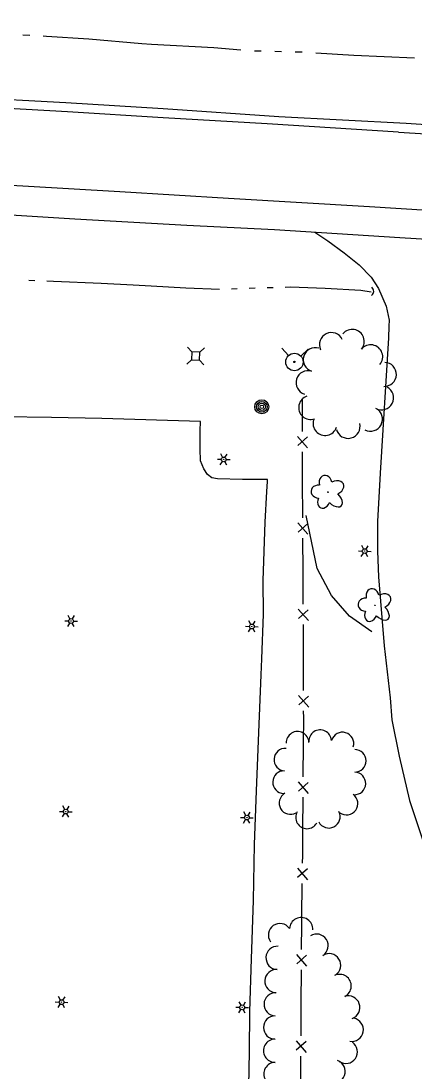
# Model space of a CAD drawing. Extents: x 588843 to 2552415, y 180129 to 269402.
# Drawn here: x 608232.3 to 608356.3, y 183010.5 to 183341.1 of the extents above; entities that cross this region are included whole.
import ezdxf

# ---------------------------------------------------------------- set-up
doc = ezdxf.new("R2010")
doc.units = 0
for name, color, linetype in [('E_DRN', 7, 'Continuous'), ('E_DRN_RipRap', 7, 'Continuous'), ('E_DWY', 7, 'Continuous'), ('E_FEN_P', 7, 'Continuous'), ('E_LAND_TreeLine_P', 7, 'Continuous'), ('E_LAND_Vegetation', 7, 'Continuous'), ('E_LTG', 7, 'Continuous'), ('E_MISCPROP', 7, 'Continuous'), ('E_RDWY', 7, 'Continuous'), ('E_RDWY_Gravel', 7, 'Continuous'), ('E_UTL_AG_Bold', 7, 'Continuous'), ('E_UTL_WHydrant', 7, 'Continuous'), ('E_WTR_P', 7, 'Continuous')]:
    doc.layers.add(name, color=color, linetype=linetype)

# ---------------------------------------------------------------- blocks, each defined once
blk = doc.blocks.new('LPOL_4')
at = {"layer": 'E_LTG'}
for p, q in [((-13.1, 0), (-4.9, 0)), ((-2.5, 4.3), (-6.6, 11.4)), ((2.5, 4.3), (6.6, 11.4)), ((4.9, 0), (13.1, 0)), ((-6.6, -11.4), (-2.5, -4.3)), ((6.6, -11.4), (2.5, -4.3))]:
    blk.add_line(p, q, dxfattribs=at)
for radius in [4.92, 4.92, 4.92, 0.41]:
    blk.add_circle((0, 0), radius, dxfattribs=at)
blk = doc.blocks.new('POLE_3')
at = {"layer": 'E_MISCPROP'}
for radius in [14.6, 11, 7.32, 3.66]:
    blk.add_circle((0, 0), radius, dxfattribs=at)
blk = doc.blocks.new('HYD_3')
at = {"layer": 'E_UTL_WHydrant'}
for p, q in [((-12.6, 12.6), (-27.3, 27.3)), ((12.6, 12.6), (27.3, 27.3))]:
    blk.add_line(p, q, dxfattribs=at)
for radius in [18, 1.38]:
    blk.add_circle((0, 0), radius, dxfattribs=at)
blk = doc.blocks.new('CULV2_4')
at = {"layer": 'E_DRN'}
blk.add_arc((65, 48), 80.7, 216.8699, 323.1301, dxfattribs=at)
blk = doc.blocks.new('DTRE_4')
at = {"layer": 'E_LAND_Vegetation'}
blk.add_circle((-0.6, 0), 0.601, dxfattribs=at)
for centre, major_axis, ratio in [((-6.1, 17.5), (4.5, -16.3), 0.782863), ((13.3, 9), (-17.3, -9.6), 0.691916), ((-19.3, 0.5), (16.2, -0.4), 0.832022), ((-8.2, -17.2), (5.9, 15.9), 0.716896), ((11.6, -12.2), (-16.4, 15), 0.560249)]:
    blk.add_ellipse(centre, major_axis=major_axis, ratio=ratio, start_param=1.570796, end_param=4.712389, dxfattribs=at)
blk = doc.blocks.new('PED_3')
at = {"layer": 'E_UTL_AG_Bold'}
for p, q in [((-8.2, 8.2), (-17.5, 17.5)), ((8.2, 8.2), (17.5, 17.5)), ((-8.2, -8.2), (-17.5, -17.5)), ((8.2, -8.2), (17.5, -17.5))]:
    blk.add_line(p, q, dxfattribs=at)
blk.add_lwpolyline([(-8.2, -8.2), (8.2, -8.2), (8.2, 8.2), (-8.2, 8.2)], close=True, dxfattribs=at)

msp = doc.modelspace()

# ---------------------------------------------------------------- linework, layer by layer
at = {"layer": 'E_DRN_RipRap'}
msp.add_lwpolyline([(608342.65, 183148.77), (608335.64, 183153.71), (608329.99, 183160.19), (608325.5, 183168.79), (608322.09, 183185.48)], dxfattribs=at)
at = {"layer": 'E_DWY'}
for points in [[(608324.74, 183274.69), (608328.85, 183271.88), (608334.01, 183268.16), (608338.68, 183264.36), (608342.46, 183260.5), (608344.78, 183256.88), (608347.22, 183251.3), (608348.14, 183246.96), (608348.07, 183245), (608347.94, 183241.37)], [(608347.94, 183241.37), (608345.28, 183198.74), (608344.53, 183183.57), (608344.44, 183174.24), (608344.8, 183166.09), (608346.53, 183144.39), (608348.42, 183128.05), (608349, 183121.08), (608351.34, 183109.69), (608354.5, 183095.7), (608360.33, 183078.35), (608364.59, 183061.34), (608367.6, 183042.78), (608368.52, 183027.17), (608367.66, 183018.16), (608362.11, 182995.29), (608358.89, 182980.79), (608357.98, 182980.12), (608355.09, 182979.72), (608343.36, 182980.26)], [(608304.02, 183005.7), (608304.16, 183016.56), (608304.32, 183029.28), (608304.88, 183045.87), (608305.46, 183064.23), (608305.76, 183081.87), (608306.37, 183098.71), (608307.13, 183117.07), (608307.92, 183135.24), (608308.1, 183140.33), (608308.61, 183154.37), (608308.48, 183164.99), (608309.1, 183183.31), (608309.71, 183192.95), (608309.83, 183196.18), (608309.85, 183196.78), (608302.04, 183196.81), (608294.16, 183197.01), (608292.36, 183197.33), (608291.01, 183198.33), (608289.87, 183200.1), (608288.75, 183202.64), (608288.67, 183206.4), (608288.67, 183212.14), (608288.77, 183215.02), (608257.78, 183215.93), (608241.88, 183216.3), (608226.44, 183216.47)]]:
    msp.add_lwpolyline(points, dxfattribs=at)
at = {"layer": 'E_FEN_P'}
for p, q in [((608319.35, 183210.31), (608322.5, 183206.7)), ((608322.5, 183210.15), (608319.42, 183207.42)), ((608319.4, 183183.11), (608322.57, 183179.51)), ((608322.55, 183182.96), (608319.48, 183180.22)), ((608319.57, 183155.92), (608322.74, 183152.32)), ((608322.72, 183155.77), (608319.65, 183153.03)), ((608319.67, 183128.73), (608322.83, 183125.12)), ((608322.82, 183128.58), (608319.74, 183125.84)), ((608319.55, 183101.55), (608322.67, 183097.92)), ((608322.7, 183101.37), (608319.6, 183098.67)), ((608319.33, 183074.37), (608322.43, 183070.71)), ((608322.48, 183074.16), (608319.36, 183071.48)), ((608319.03, 183047.17), (608322.16, 183043.53)), ((608322.18, 183046.99), (608319.08, 183044.28)), ((608318.86, 183019.98), (608321.99, 183016.34)), ((608322.01, 183019.79), (608318.91, 183017.09))]:
    msp.add_line(p, q, dxfattribs=at)
for points in [[(608320.78, 183222.29), (608320.8, 183211.91)], [(608320.81, 183205.48), (608320.82, 183195.1)], [(608320.82, 183195.1), (608320.84, 183186.11), (608320.85, 183184.72)], [(608320.89, 183178.29), (608320.95, 183167.91)], [(608320.95, 183167.91), (608321.01, 183157.53)], [(608321.05, 183151.1), (608321.08, 183140.72)], [(608321.08, 183140.72), (608321.12, 183130.33)], [(608321.14, 183123.91), (608321.15, 183121.77), (608321.09, 183113.52)], [(608321.09, 183113.52), (608321.02, 183103.14)], [(608320.97, 183096.71), (608320.9, 183086.33)], [(608320.9, 183086.33), (608320.84, 183078.35), (608320.81, 183075.95)], [(608320.72, 183069.52), (608320.58, 183059.14)], [(608320.58, 183059.14), (608320.54, 183056.69), (608320.49, 183048.76)], [(608320.45, 183042.33), (608320.39, 183031.95)], [(608320.39, 183031.95), (608320.32, 183021.57)], [(608320.28, 183015.14), (608320.22, 183004.76)]]:
    msp.add_lwpolyline(points, dxfattribs=at)
at = {"layer": 'E_LAND_TreeLine_P'}
for centre, radius, start, end in [((608329.99, 183239.24), 3.78, 25.47, 205.47), ((608336.53, 183240.24), 3.78, 320.1704, 140.1704), ((608342.35, 183235.39), 3.78, 320.1704, 140.1704), ((608324.89, 183234.49), 3.78, 72.7314, 252.7314), ((608346.65, 183229.87), 3.78, 267.9172, 87.9172), ((608322.64, 183227.26), 3.78, 72.7314, 252.7314), ((608345.77, 183222.47), 3.78, 242.4034, 62.4034), ((608323.46, 183219.43), 3.78, 108.1421, 288.1421), ((608342.26, 183215.76), 3.78, 242.4034, 62.4034), ((608327.99, 183214.41), 3.78, 161.6034, 341.6034), ((608335.22, 183213.5), 3.78, 194.5046, 14.5046), ((608319.32, 183113.86), 3.56, 1.7313, 181.7313), ((608326.44, 183114.38), 3.56, 3.5166, 183.5166), ((608333.45, 183113.62), 3.56, 343.5358, 163.5358), ((608315.47, 183108.56), 3.56, 86.0696, 266.0696), ((608337.31, 183108.19), 3.56, 270.0383, 90.0383), ((608315.07, 183101.45), 3.56, 87.9172, 267.9172), ((608337.21, 183101.07), 3.56, 267.9172, 87.9172), ((608317.11, 183094.89), 3.56, 119.578, 299.578), ((608334.74, 183094.72), 3.56, 233.9874, 53.9874), ((608322.31, 183090.37), 3.56, 149.8448, 329.8448), ((608329.16, 183090.58), 3.56, 207.2272, 27.2272), ((608313.81, 183053.29), 3.66, 35.0639, 215.0639), ((608320.45, 183055.19), 3.66, 356.585, 176.585), ((608325.33, 183049.98), 3.66, 302.5284, 122.5284), ((608313.05, 183046.14), 3.66, 87.2352, 267.2352), ((608329.27, 183043.81), 3.66, 302.5284, 122.5284), ((608312.7, 183038.83), 3.66, 87.2352, 267.2352), ((608332.57, 183037.29), 3.66, 296.3299, 116.3299), ((608312.43, 183031.52), 3.66, 87.9172, 267.9172), ((608335.3, 183030.52), 3.66, 288.9101, 108.9101), ((608312.27, 183024.21), 3.66, 89.7452, 269.7452), ((608336.38, 183023.5), 3.66, 259.8815, 79.8815), ((608312.26, 183016.89), 3.66, 90.8613, 270.8613), ((608334.52, 183016.53), 3.66, 235.8351, 55.8351), ((608312.37, 183009.58), 3.66, 90.8613, 270.8613), ((608330.65, 183010.36), 3.66, 250.357, 70.357)]:
    msp.add_arc(centre, radius, start, end, dxfattribs=at)
at = {"layer": 'E_RDWY'}
for points in [[(608351.13, 183306.14), (608309.74, 183308.72), (608277.06, 183310.6), (608246.93, 183312.57), (608215.23, 183314.32), (608173.75, 183317), (608130.61, 183319.75), (608096.07, 183321.79), (608059.19, 183324.11), (608024.84, 183326.14), (607985.71, 183328.64), (607946.28, 183330.96), (607931.24, 183335.33), (607922.01, 183337.63), (607915.95, 183340.79), (607913.87, 183343.02)], [(608351.13, 183306.14), (608394.39, 183303.46), (608430.37, 183301.39), (608473.28, 183298.71), (608500.44, 183297.1), (608505.59, 183296.8)], [(607955.99, 183293.66), (607969.01, 183295.72), (607991.51, 183296.96), (608012.93, 183298.24), (608049.49, 183300.44), (608072.68, 183299.21), (608106.82, 183296.99), (608136.37, 183295.32), (608177.65, 183292.65), (608202.79, 183290.95), (608232.93, 183289.26), (608263.46, 183287.47), (608297.6, 183285.34), (608341.93, 183282.75), (608360.22, 183281.59), (608407.09, 183278.71)]]:
    msp.add_lwpolyline(points, dxfattribs=at)
at = {"layer": 'E_RDWY_Gravel'}
for points in [[(607933.62, 183334.64), (607947.85, 183333.65), (607984.74, 183331.42), (608027.31, 183329.09), (608063.31, 183326.9), (608095.1, 183324.86), (608131.79, 183322.45), (608159.08, 183320.67), (608187.16, 183318.96), (608215.14, 183317.16), (608246.45, 183315.44), (608277.07, 183313.54), (608313.46, 183311.04), (608353.49, 183308.99)], [(608353.49, 183308.99), (608386.62, 183306.71), (608436.48, 183303.92), (608482.06, 183300.97), (608507.13, 183299.42), (608520.45, 183301.97)], [(607956.09, 183291.26), (607968.16, 183293.99), (607975.73, 183294.6), (607986.22, 183294.31), (608013.52, 183292.83), (608049.73, 183291.02), (608084.76, 183288.96), (608121.95, 183287.02), (608148.66, 183285.37), (608181.43, 183283.29), (608218.9, 183280.75), (608249.22, 183278.86), (608284.45, 183276.8), (608312.05, 183275.5), (608351.48, 183272.99), (608400.98, 183269.91), (608413.79, 183269.06)]]:
    msp.add_lwpolyline(points, dxfattribs=at)
at = {"layer": 'E_WTR_P'}
for points in [[(608232.89, 183336.8), (608235.04, 183336.68)], [(608239.33, 183336.45), (608240.29, 183336.39), (608253.69, 183335.51), (608270.37, 183334.07)], [(608270.37, 183334.07), (608273.34, 183333.82), (608293.01, 183332.81), (608301.44, 183332.07)], [(608305.73, 183331.77), (608307.87, 183331.72)], [(608312.17, 183331.61), (608314.32, 183331.56)], [(608318.61, 183331.46), (608320.71, 183331.41), (608320.76, 183331.4)], [(608325.04, 183331.15), (608337.05, 183330.42), (608356.14, 183329.53)], [(608236.64, 183259.35), (608234.76, 183259.42)], [(608267.57, 183257.98), (608257.55, 183258.51), (608242.56, 183259.14), (608240.39, 183259.22)], [(608294.75, 183256.64), (608284.16, 183257.02), (608273.22, 183257.68), (608267.57, 183257.98)], [(608300.38, 183256.79), (608298.5, 183256.73)], [(608306.01, 183256.96), (608304.13, 183256.9)], [(608311.63, 183257.13), (608309.76, 183257.07)], [(608342.53, 183255.76), (608339.27, 183256.23), (608327.99, 183256.89), (608317.13, 183257.29), (608315.38, 183257.24)]]:
    msp.add_lwpolyline(points, dxfattribs=at)

# ---------------------------------------------------------------- block references
at = {"layer": 'E_DRN', "xscale": 0.020031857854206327, "yscale": 0.020031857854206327, "rotation": 87.91723783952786}
msp.add_blockref('CULV2_4', (608342.58, 183254.72), dxfattribs=at)
at = {"layer": 'E_LAND_Vegetation', "xscale": 0.15240030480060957, "yscale": 0.15240030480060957, "rotation": -2.1855189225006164}
for p in [(608328.98, 183192.78), (608343.76, 183157.14)]:
    msp.add_blockref('DTRE_4', p, dxfattribs=at)
at = {"layer": 'E_LTG', "xscale": 0.15240030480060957, "yscale": 0.15240030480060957, "rotation": -2.1855189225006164}
for p in [(608296.09, 183203.09), (608340.46, 183174.22), (608248.08, 183152.2), (608304.96, 183150.48), (608246.41, 183092.2), (608303.38, 183090.3), (608245.09, 183032.19), (608301.9, 183030.55)]:
    msp.add_blockref('LPOL_4', p, dxfattribs=at)
at = {"layer": 'E_MISCPROP', "xscale": 0.15240030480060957, "yscale": 0.15240030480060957, "rotation": -2.1855189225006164}
msp.add_blockref('POLE_3', (608308.08, 183219.65), dxfattribs=at)
at = {"layer": 'E_UTL_AG_Bold', "xscale": 0.15240030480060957, "yscale": 0.15240030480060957, "rotation": -2.1855189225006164}
msp.add_blockref('PED_3', (608287.24, 183235.68), dxfattribs=at)
at = {"layer": 'E_UTL_WHydrant', "xscale": 0.15240030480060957, "yscale": 0.15240030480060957, "rotation": -2.1855189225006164}
msp.add_blockref('HYD_3', (608318.35, 183233.77), dxfattribs=at)

doc.saveas('drawing.dxf')
